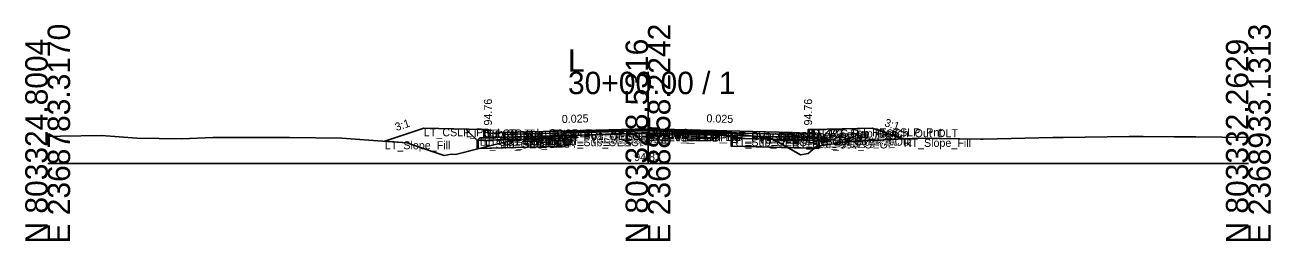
# Model space of a CAD drawing. Extents: x -26 to 8153, y -10 to 9520.
# Drawn here: x 1997.2 to 2152.8, y 2990.3 to 3017.3 of the extents above; entities that cross this region are included whole.
import ezdxf

# ---------------------------------------------------------------- set-up
doc = ezdxf.new("R2010")
doc.units = 0
for name, color, linetype in [('Exist CMT Pavement', 7, 'Continuous'), ('Exist Cross Section Cell', 7, 'Continuous'), ('Exist XS Center Line Elevation Label', 7, 'Continuous'), ('Exist XS Ground Line', 7, 'Continuous'), ('Prop CMT Conc Surface', 7, 'Continuous'), ('Prop CMT Concrete Structures', 7, 'Continuous'), ('Prop CMT Pvmt Course 1', 7, 'Continuous'), ('Prop CMT Pvmt Course 1 CG', 7, 'Continuous'), ('Prop CMT Pvmt Course 1 Wedge', 7, 'Continuous'), ('Prop CMT Pvmt Course 2', 7, 'Continuous'), ('Prop CMT Pvmt Course 2 Wedge', 7, 'Continuous'), ('Prop CMT Pvmt Course 3', 7, 'Continuous'), ('Prop CMT Pvmt Course 3 Wedge', 7, 'Continuous'), ('Prop CMT Pvmt Surface', 7, 'Continuous'), ('Prop CMT Pvmt Wedge Surface 1', 7, 'Continuous'), ('Prop CMT Pvmt Wedge Surface 2', 7, 'Continuous'), ('Prop CMT Pvmt Wedge Surface 3', 7, 'Continuous'), ('Prop CMT Shallow Undercut', 7, 'Continuous'), ('Prop CMT Shallow Undercut Boundary', 7, 'Continuous'), ('Prop CMT Slope Grass', 7, 'Continuous'), ('Prop CMT Subgrade Earthwork', 7, 'Continuous'), ('Prop XS Earthwork Shape', 7, 'Continuous'), ('Prop XS Hydro Elevations', 7, 'Continuous'), ('Prop XS SE Text', 7, 'Continuous'), ('Prop XS Side Slope Text', 7, 'Continuous'), ('Prop XS Subgrade Earthwork', 7, 'Continuous'), ('Scratch_Level_2', 7, 'Continuous'), ('Scratch_Level_6', 7, 'Continuous')]:
    doc.layers.add(name, color=color, linetype=linetype)

msp = doc.modelspace()

# ---------------------------------------------------------------- linework, layer by layer
at = {"layer": 'Exist CMT Pavement'}
for p, q in [((2064.62, 3003.53), (2073.5, 3003.8)), ((2073.5, 3003.8), (2074.78, 3003.83)), ((2074.78, 3003.83), (2076.13, 3003.82)), ((2076.13, 3003.82), (2085.39, 3003.79))]:
    msp.add_line(p, q, dxfattribs=at)
at = {"layer": 'Exist Cross Section Cell'}
for p, q in [((2075, 3000), (2075, 3011.48)), ((2000, 3000), (2075, 3000)), ((2075, 3000), (2150, 3000))]:
    msp.add_line(p, q, dxfattribs=at)
at = {"layer": 'Exist XS Ground Line'}
for p, q in [((2000, 3003.4), (2001.59, 3003.43)), ((2001.59, 3003.43), (2006.71, 3003.51)), ((2006.71, 3003.51), (2011.13, 3003.16)), ((2011.13, 3003.16), (2016.73, 3003.08)), ((2016.73, 3003.08), (2020.66, 3003.26)), ((2020.66, 3003.26), (2026.74, 3003.25)), ((2026.74, 3003.25), (2030.2, 3003.24)), ((2030.2, 3003.24), (2036.75, 3003.17)), ((2036.75, 3003.17), (2041.23, 3002.85)), ((2057.46, 3002.78), (2060.36, 3003.1)), ((2060.36, 3003.1), (2062.29, 3003.27)), ((2062.29, 3003.27), (2064.62, 3003.53)), ((2064.62, 3003.53), (2073.5, 3003.8)), ((2073.5, 3003.8), (2074.78, 3003.83)), ((2074.78, 3003.83), (2076.13, 3003.82)), ((2076.13, 3003.82), (2085.39, 3003.79)), ((2085.39, 3003.79), (2086.98, 3003.61)), ((2086.98, 3003.61), (2088.52, 3003.4)), ((2088.52, 3003.4), (2090.32, 3003.19)), ((2090.32, 3003.19), (2091.34, 3002.62)), ((2100.18, 3002.78), (2107.09, 3003.1)), ((2107.09, 3003.1), (2108.02, 3003.14)), ((2108.02, 3003.14), (2108.78, 3003.18)), ((2108.78, 3003.18), (2116.52, 3003.06)), ((2116.86, 3003.05), (2125.58, 3003.27)), ((2125.58, 3003.27), (2126.87, 3003.27)), ((2126.87, 3003.27), (2135.12, 3003.39)), ((2135.12, 3003.39), (2136.88, 3003.39)), ((2136.88, 3003.39), (2140.74, 3003.35)), ((2140.74, 3003.35), (2143.42, 3003.35)), ((2143.42, 3003.35), (2150, 3003.26)), ((2041.23, 3002.85), (2044.93, 3002.58)), ((2044.93, 3002.58), (2045.57, 3002.33)), ((2045.57, 3002.33), (2049.53, 3000.99)), ((2050.96, 3001.15), (2054.72, 3002.11)), ((2054.72, 3002.11), (2057.46, 3002.78)), ((2091.34, 3002.62), (2094.06, 3001.1)), ((2095, 3001.24), (2096.08, 3002.18)), ((2096.08, 3002.18), (2097.29, 3002.36)), ((2097.29, 3002.36), (2100.18, 3002.78)), ((2116.52, 3003.06), (2116.86, 3003.05)), ((2049.53, 3000.99), (2050.45, 3001.16)), ((2050.45, 3001.16), (2050.96, 3001.15)), ((2094.06, 3001.1), (2095, 3001.24))]:
    msp.add_line(p, q, dxfattribs=at)
at = {"layer": 'Prop CMT Conc Surface'}
for points in [[(2055, 3003.76), (2055, 3004.26), (2054.5, 3004.26)], [(2057, 3003.89), (2055, 3003.76)], [(2093, 3003.89), (2095, 3003.76)], [(2095, 3003.76), (2095, 3004.26), (2095.5, 3004.26)]]:
    msp.add_lwpolyline(points, dxfattribs=at)
at = {"layer": 'Prop CMT Concrete Structures'}
for points in [[(2057, 3003.89), (2055, 3003.76), (2055, 3004.26), (2054.5, 3004.26)], [(2054.5, 3004.26), (2054.5, 3003.24), (2057, 3003.31)], [(2057, 3003.31), (2057, 3003.89)], [(2093, 3003.89), (2095, 3003.76), (2095, 3004.26), (2095.5, 3004.26)], [(2095.5, 3004.26), (2095.5, 3003.24), (2093, 3003.31)], [(2093, 3003.31), (2093, 3003.89)]]:
    msp.add_lwpolyline(points, dxfattribs=at)
at = {"layer": 'Prop CMT Pvmt Course 1'}
for points in [[(2075, 3004.34), (2057, 3003.89)], [(2057, 3003.89), (2057, 3003.64)], [(2057, 3003.64), (2064.62, 3003.83)], [(2064.62, 3003.95), (2075, 3004.21)], [(2064.62, 3003.83), (2064.62, 3003.95)], [(2075, 3004.09), (2075, 3004.34)], [(2075, 3004.34), (2093, 3003.89)], [(2075, 3004.09), (2075, 3004.34)], [(2075, 3004.21), (2075, 3004.09), (2075, 3004.09)], [(2085.39, 3003.95), (2075, 3004.21)], [(2075, 3004.21), (2075, 3004.09), (2075, 3004.09)], [(2085.39, 3003.83), (2085.39, 3003.95)], [(2093, 3003.64), (2085.39, 3003.83)], [(2093, 3003.89), (2093, 3003.64)]]:
    msp.add_lwpolyline(points, dxfattribs=at)
at = {"layer": 'Prop CMT Pvmt Course 1 CG'}
for points in [[(2057, 3003.31), (2054, 3003.23), (2053.66, 3002.89)], [(2057, 3002.98), (2057, 3003.31)], [(2093, 3003.31), (2096, 3003.23), (2096.34, 3002.89)], [(2093, 3002.98), (2093, 3003.31)], [(2053.66, 3002.89), (2057, 3002.98)], [(2096.34, 3002.89), (2093, 3002.98)]]:
    msp.add_lwpolyline(points, dxfattribs=at)
at = {"layer": 'Prop CMT Pvmt Course 1 Wedge'}
for points in [[(2075, 3004.21), (2064.62, 3003.95)], [(2075, 3004.21), (2085.39, 3003.95)]]:
    msp.add_lwpolyline(points, dxfattribs=at)
at = {"layer": 'Prop CMT Pvmt Course 2'}
for points in [[(2064.62, 3003.83), (2057, 3003.64)], [(2057, 3003.64), (2057, 3003.31)], [(2057, 3003.31), (2064.62, 3003.5)], [(2064.62, 3003.5), (2064.62, 3003.83)], [(2085.39, 3003.5), (2085.39, 3003.83)], [(2085.39, 3003.83), (2093, 3003.64)], [(2093, 3003.31), (2085.39, 3003.5)], [(2093, 3003.64), (2093, 3003.31)]]:
    msp.add_lwpolyline(points, dxfattribs=at)
at = {"layer": 'Prop CMT Pvmt Course 2 Wedge'}
for points in [[(2075, 3004.09), (2064.62, 3003.83)], [(2075, 3004.09), (2085.39, 3003.83)]]:
    msp.add_lwpolyline(points, dxfattribs=at)
at = {"layer": 'Prop CMT Pvmt Course 3'}
for points in [[(2064.62, 3003.5), (2057, 3003.31)], [(2057, 3003.31), (2057, 3002.98)], [(2057, 3002.98), (2064.62, 3003.17)], [(2064.62, 3003.17), (2064.62, 3003.5)], [(2085.39, 3003.5), (2093, 3003.31)], [(2085.39, 3003.17), (2085.39, 3003.5)], [(2093, 3002.98), (2085.39, 3003.17)], [(2093, 3003.31), (2093, 3002.98)]]:
    msp.add_lwpolyline(points, dxfattribs=at)
at = {"layer": 'Prop CMT Pvmt Course 3 Wedge'}
for points in [[(2075, 3003.76), (2064.62, 3003.5)], [(2075, 3003.76), (2085.39, 3003.5)]]:
    msp.add_lwpolyline(points, dxfattribs=at)
at = {"layer": 'Prop CMT Pvmt Surface'}
for points in [[(2075, 3004.34), (2057, 3003.89)], [(2075, 3004.34), (2093, 3003.89)]]:
    msp.add_lwpolyline(points, dxfattribs=at)
at = {"layer": 'Prop CMT Pvmt Wedge Surface 1'}
for points in [[(2057, 3003.64), (2057, 3003.89)], [(2064.62, 3003.83), (2057, 3003.64)], [(2075, 3004.21), (2064.62, 3003.95)], [(2064.62, 3003.95), (2064.62, 3003.83)], [(2075, 3004.21), (2085.39, 3003.95)], [(2085.39, 3003.95), (2085.39, 3003.83)], [(2085.39, 3003.83), (2093, 3003.64)], [(2093, 3003.64), (2093, 3003.89)]]:
    msp.add_lwpolyline(points, dxfattribs=at)
at = {"layer": 'Prop CMT Pvmt Wedge Surface 2'}
for points in [[(2075, 3004.09), (2057, 3003.64)], [(2057, 3003.64), (2057, 3003.89)], [(2075, 3004.09), (2093, 3003.64)], [(2093, 3003.64), (2093, 3003.89)]]:
    msp.add_lwpolyline(points, dxfattribs=at)
at = {"layer": 'Prop CMT Pvmt Wedge Surface 3'}
for points in [[(2057, 3003.31), (2057, 3003.89)], [(2075, 3003.76), (2057, 3003.31)], [(2075, 3003.76), (2093, 3003.31)], [(2093, 3003.31), (2093, 3003.89)]]:
    msp.add_lwpolyline(points, dxfattribs=at)
at = {"layer": 'Prop CMT Shallow Undercut'}
for points in [[(2053.89, 3001.9), (2054.72, 3002.11), (2057.46, 3002.78), (2059.92, 3003.05), (2064.62, 3003.17), (2064.62, 3002.17)], [(2085.39, 3003.17), (2090.6, 3003.04), (2091.34, 3002.62), (2092.47, 3001.99), (2085.39, 3002.17)], [(2095.76, 3001.91), (2096.08, 3002.18), (2096.34, 3002.22), (2096.34, 3001.89)]]:
    msp.add_lwpolyline(points, close=True, dxfattribs=at)
at = {"layer": 'Prop CMT Shallow Undercut Boundary'}
for p, q in [((2053.66, 3002.89), (2064.62, 3003.17)), ((2064.62, 3003.17), (2064.62, 3002.17)), ((2085.39, 3003.17), (2085.39, 3002.17)), ((2085.39, 3003.17), (2096.34, 3002.89)), ((2053.66, 3002.89), (2053.66, 3001.89)), ((2053.66, 3001.89), (2064.62, 3002.17)), ((2085.39, 3002.17), (2096.34, 3001.89)), ((2096.34, 3002.89), (2096.34, 3001.89))]:
    msp.add_line(p, q, dxfattribs=at)
at = {"layer": 'Prop CMT Slope Grass'}
for points in [[(2054.5, 3004.26), (2047, 3004.41), (2042.13, 3002.79)], [(2095.5, 3004.26), (2103, 3004.41), (2106.95, 3003.09)]]:
    msp.add_lwpolyline(points, dxfattribs=at)
at = {"layer": 'Prop CMT Subgrade Earthwork'}
for points in [[(2057, 3002.98), (2053.66, 3002.89), (2052.25, 3004.3)], [(2064.62, 3003.17), (2057, 3002.98)], [(2064.62, 3003.17), (2064.63, 3003.53)], [(2085.39, 3003.17), (2085.37, 3003.79)], [(2085.39, 3003.17), (2093, 3002.98)], [(2093, 3002.98), (2096.34, 3002.89), (2097.75, 3004.3)]]:
    msp.add_lwpolyline(points, dxfattribs=at)
at = {"layer": 'Prop XS Earthwork Shape'}
for points in [[(2047, 3004.41), (2042.13, 3002.79), (2044.93, 3002.58), (2045.57, 3002.33), (2049.53, 3000.99), (2050.45, 3001.16), (2050.96, 3001.15), (2053.89, 3001.9), (2053.66, 3001.89), (2053.66, 3002.89), (2052.25, 3004.3)], [(2057.46, 3002.78), (2059.92, 3003.05), (2064.62, 3003.17), (2064.62, 3002.17), (2053.89, 3001.9), (2054.72, 3002.11)], [(2064.62, 3003.53), (2064.63, 3003.53), (2064.62, 3003.17), (2059.92, 3003.05), (2060.36, 3003.1), (2062.29, 3003.27)], [(2086.98, 3003.61), (2088.52, 3003.4), (2090.32, 3003.19), (2090.6, 3003.04), (2085.39, 3003.17), (2085.37, 3003.79), (2085.39, 3003.79)], [(2085.39, 3002.17), (2092.47, 3001.99), (2091.34, 3002.62), (2090.6, 3003.04), (2085.39, 3003.17)], [(2096.34, 3002.89), (2097.75, 3004.3), (2103, 3004.41), (2106.95, 3003.09), (2100.18, 3002.78), (2097.29, 3002.36), (2096.34, 3002.22)], [(2059.92, 3003.05), (2057, 3002.98), (2053.66, 3002.89), (2053.66, 3001.89), (2053.89, 3001.9), (2054.72, 3002.11), (2057.46, 3002.78)], [(2096.08, 3002.18), (2096.34, 3002.22), (2096.34, 3002.89), (2093, 3002.98), (2090.6, 3003.04), (2091.34, 3002.62), (2092.47, 3001.99), (2095.76, 3001.91)], [(2094.06, 3001.1), (2095, 3001.24), (2095.76, 3001.91), (2092.47, 3001.99)], [(2096.08, 3002.18), (2096.34, 3002.22), (2096.34, 3001.89), (2095.76, 3001.91)]]:
    msp.add_lwpolyline(points, close=True, dxfattribs=at)
at = {"layer": 'Prop XS Subgrade Earthwork'}
for p, q in [((2053.66, 3002.89), (2064.62, 3003.17)), ((2085.39, 3003.17), (2096.34, 3002.89))]:
    msp.add_line(p, q, dxfattribs=at)
at = {"layer": 'Scratch_Level_6'}
for points in [[(2053.89, 3001.9), (2054.72, 3002.11), (2057.46, 3002.78), (2059.92, 3003.05), (2064.62, 3003.17), (2064.62, 3002.17)], [(2085.39, 3003.17), (2090.6, 3003.04), (2091.34, 3002.62), (2092.47, 3001.99), (2085.39, 3002.17)], [(2095.76, 3001.91), (2096.08, 3002.18), (2096.34, 3002.22), (2096.34, 3001.89)]]:
    msp.add_lwpolyline(points, close=True, dxfattribs=at)

# ---------------------------------------------------------------- texts
at = {"layer": 'Exist Cross Section Cell'}
for s, p in [('E 2368783.3170', (2002.8, 2990)), ('E 2368858.2242', (2077.8, 2990)), ('E 2368933.1313', (2152.8, 2990)), ('N 803324.8004', (2000, 2990)), ('N 803328.5316', (2075, 2990)), ('N 803332.2629', (2150, 2990))]:
    msp.add_text(s, height=2.8, rotation=90, dxfattribs=at).set_placement(p)
for s, p in [('L', (2065, 3011.48)), ('30+00.00 / 1', (2065, 3008.68))]:
    msp.add_text(s, height=2.8, dxfattribs=at).set_placement(p)
at = {"layer": 'Exist XS Center Line Elevation Label'}
msp.add_text('94.83', height=1, dxfattribs=at).set_placement((2073.27, 3000.33))
at = {"layer": 'Prop XS Hydro Elevations'}
for p in [(2055.5, 3004.76), (2095.5, 3004.76)]:
    msp.add_text('94.76', height=1, rotation=90, dxfattribs=at).set_placement(p)
at = {"layer": 'Prop XS SE Text'}
for rotation, p in [(1.4321, (2064.24, 3005.07)), (358.5679, (2082.29, 3005.16))]:
    msp.add_text('0.025', height=1, rotation=rotation, dxfattribs=at).set_placement(p)
at = {"layer": 'Prop XS Side Slope Text'}
for rotation, p in [(18.4349, (2043.58, 3004.06)), (341.5651, (2104.46, 3004.71))]:
    msp.add_text('3:1', height=1, rotation=rotation, dxfattribs=at).set_placement(p)
at = {"layer": 'Scratch_Level_2'}
for s, p in [('LT_CSLP_Pnt', (2047, 3003.41)), ('LT_Sub_Trench_Out_DLT', (2052.25, 3003.3)), ('LT_CG1_Shelf_Out', (2054, 3002.23)), ('LT_CG_Top_BOC', (2054.5, 3003.26)), ('LT_CG_Bot_BOC', (2054.5, 3002.24)), ('LT_CG_Top_Face', (2055, 3003.26)), ('LT_CG_Top_Gut', (2055, 3002.76)), ('LT_PV1_OEOT', (2057, 3002.89)), ('LT_PV2_OEOT', (2057, 3002.64)), ('LT_PV3_OEOT', (2057, 3002.31)), ('LT_CG_Bot_IE', (2057, 3002.31)), ('LT_PV1_OEEOP', (2064.62, 3002.95)), ('LT_PV2_OEEOP', (2064.62, 3002.83)), ('LT_PV_OEEOP_EG', (2064.62, 3002.53)), ('LT_PV3_OEEOP', (2064.62, 3002.5)), ('LT_Sub_OEEOP', (2064.62, 3002.17)), ('LT_PV_Sub_Tie_Out', (2064.63, 3002.53)), ('PV1_PGL', (2075, 3003.34)), ('RT_PV1_IEEOP', (2075, 3003.21)), ('LT_PV1_IEEOP', (2075, 3003.21)), ('RT_PV2_IEEOP', (2075, 3003.09)), ('LT_PV2_IEEOP', (2075, 3003.09)), ('PV2_PGL', (2075, 3003.09)), ('RT_PV_IEEOP_EG', (2075, 3002.83)), ('LT_PV_IEEOP_EG', (2075, 3002.83)), ('RT_PV3_IEEOP', (2075, 3002.76)), ('LT_PV3_IEEOP', (2075, 3002.76)), ('RT_PV_Sub_Tie_Out', (2085.37, 3002.79)), ('RT_PV1_OEEOP', (2085.39, 3002.95)), ('RT_PV2_OEEOP', (2085.39, 3002.83)), ('RT_PV_OEEOP_EG', (2085.39, 3002.79)), ('RT_PV3_OEEOP', (2085.39, 3002.5)), ('RT_Sub_OEEOP', (2085.39, 3002.17)), ('RT_PV1_OEOT', (2093, 3002.89)), ('RT_PV2_OEOT', (2093, 3002.64)), ('RT_PV3_OEOT', (2093, 3002.31)), ('RT_CG_Bot_IE', (2093, 3002.31)), ('RT_CG_Top_Face', (2095, 3003.26)), ('RT_CG_Top_Gut', (2095, 3002.76)), ('RT_CG_Top_BOC', (2095.5, 3003.26)), ('RT_CG_Bot_BOC', (2095.5, 3002.24)), ('RT_CG1_Shelf_Out', (2096, 3002.23)), ('RT_Sub_Trench_Out_DLT', (2097.75, 3003.3)), ('RT_CSLP_Pnt', (2103, 3003.41)), ('RT_Slope_Fill', (2106.95, 3002.09)), ('LT_Slope_Fill', (2042.13, 3001.79)), ('LT_Sub_OEOP', (2053.66, 3001.89)), ('LT_Sub_OEOT', (2057, 3001.98)), ('RT_Sub_OEOT', (2093, 3001.98)), ('RT_Sub_OEOP', (2096.34, 3001.89))]:
    msp.add_text(s, height=1, dxfattribs=at).set_placement(p)

doc.saveas('drawing.dxf')
